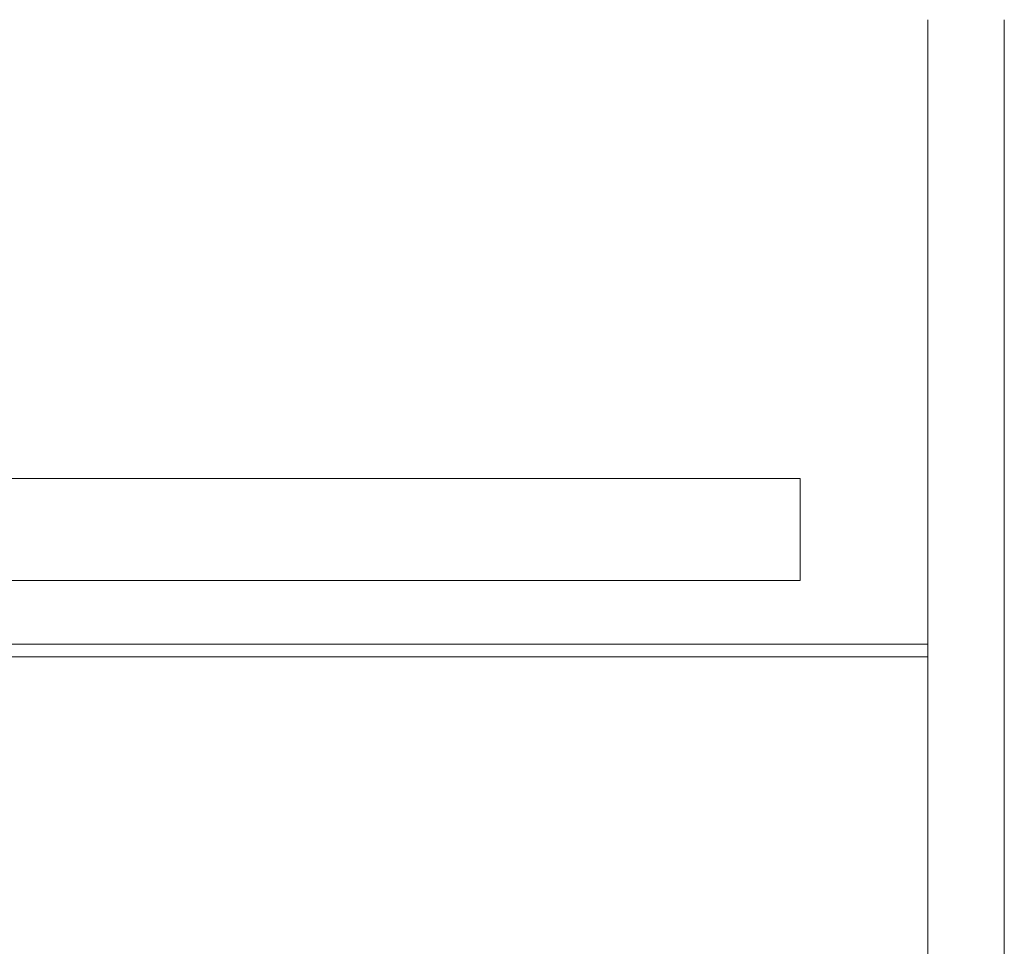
# Model space of a CAD drawing. Header units: millimetres. Extents: x -281 to 121694, y -16481 to 65128.
# Tile 654 of 1056: x 21704 to 22090, y 27611 to 27975. Entities that reach past the tile are written whole.
import ezdxf

# ---------------------------------------------------------------- set-up
doc = ezdxf.new("R2010")
doc.units = ezdxf.units.MM
doc.layers.add('A--L28__Hoofddraagconstructies', color=3, linetype='Continuous', lineweight=5)

# ---------------------------------------------------------------- blocks, each defined once
blk = doc.blocks.new('NLRS_24_10_SF_3_stringer_gen_cpz - NLRS_24_10_xx_stringer v_v_ glazen leuning_gen_cpz-V72-L_80_ 12')
at = {"layer": 'A--L28__Hoofddraagconstructies'}
for p, q in [((-15, 1000), (-15, 2000)), ((15, 2000), (15, 964.29))]:
    blk.add_line(p, q, dxfattribs=at)
blk = doc.blocks.new('NLRS_24_10_SF_1_traptrede_gen_cpz - NLRS_24_10_xx_SF_1_traptrede_gen_cpz-V59-L_80_ 12')
at = {"layer": 'A--L28__Hoofddraagconstructies'}
for p, q in [((595, -65), (-595, -65)), ((595, -105), (595, -65)), ((-595, -105), (595, -105)), ((645, -130), (-645, -130)), ((645, -130), (-645, -130)), ((645, -135), (-645, -135))]:
    blk.add_line(p, q, dxfattribs=at)

msp = doc.modelspace()

# ---------------------------------------------------------------- block references
at = {"layer": 'A--L28__Hoofddraagconstructies'}
for name, p in [('NLRS_24_10_SF_3_stringer_gen_cpz - NLRS_24_10_xx_stringer v_v_ glazen leuning_gen_cpz-V72-L_80_ 12', (22075, 25975)), ('NLRS_24_10_SF_1_traptrede_gen_cpz - NLRS_24_10_xx_SF_1_traptrede_gen_cpz-V59-L_80_ 12', (21415, 27860))]:
    msp.add_blockref(name, p, dxfattribs=at)

doc.saveas('drawing.dxf')
